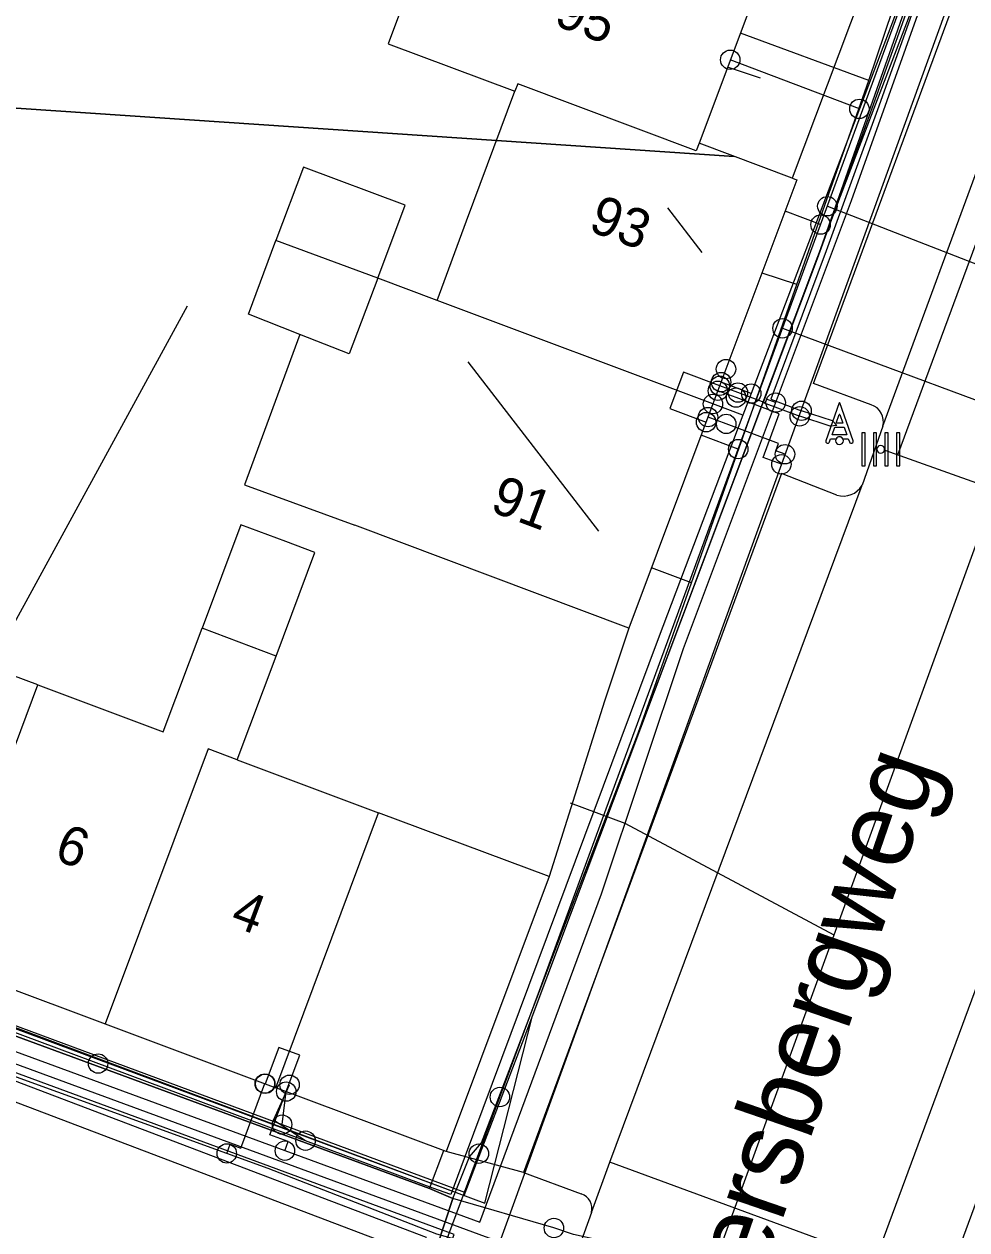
# Model space of a CAD drawing. Extents: x 192672 to 192910, y 446344 to 446512.
# Drawn here: x 192813.76 to 192838.05, y 446383.03 to 446414.08 of the extents above; entities that cross this region are included whole.
import ezdxf

# ---------------------------------------------------------------- set-up
doc = ezdxf.new("R2010")
doc.units = 0
for name, color, linetype in [('( Toegevoegd 29-11-2021 14_41_42) wegdeel vlak', 7, 'Continuous'), ('B-OI-KL-()_AFSLUITER_WATER-S', 7, 'Continuous'), ('B-OI-KL-()_FIREHYDRANT_WATER-S', 7, 'Continuous'), ('B-OI-KL-()_PUNTVANLEVERING_WATER-S', 7, 'Continuous'), ('B-OI-KL-BUISLEIDING_OLIEGASCHEMICALIEN_GASLAGEDRUK-G', 7, 'Continuous'), ('B-OI-KL-DATA-G', 7, 'Continuous'), ('B-OI-KL-DATA_GTWP-S', 7, 'Continuous'), ('B-OI-KL-DATA_HANDHOLE-S', 7, 'Continuous'), ('B-OI-KL-DATA_KABELBED-G', 7, 'Continuous'), ('B-OI-KL-DATA_MOF-S', 7, 'Continuous'), ('B-OI-KL-ET_LS-G', 7, 'Continuous'), ('B-OI-KL-ET_LS_DELIVERYPOINT-S', 7, 'Continuous'), ('B-OI-KL-ET_LS_MOF-S', 7, 'Continuous'), ('B-OI-KL-ET_MS-G', 7, 'Continuous'), ('B-OI-KL-GAS_LD_AFTAKZADEL-S', 7, 'Continuous'), ('B-OI-KL-GAS_LD_DELIVERYPOINT-S', 7, 'Continuous'), ('B-OI-KL-GAS_LD_OVERGANGSSTUK-S', 7, 'Continuous'), ('B-OI-KL-WATER-G', 7, 'Continuous'), ('B-OI-RI-RIOOLVRIJVERVAL-G', 7, 'Continuous'), ('bovenleidingmast', 7, 'Continuous'), ('Default', 7, 'Continuous'), ('huisnummerreeks BGT', 7, 'Continuous'), ('kant open verharding', 7, 'Continuous'), ('kant verharding', 7, 'Continuous'), ('kolk', 7, 'Continuous'), ('pand op maaiveld vlak', 7, 'Continuous'), ('straatnaam', 7, 'Continuous'), ('verkeerseiland - berm', 7, 'Continuous')]:
    doc.layers.add(name, color=color, linetype=linetype)

# ---------------------------------------------------------------- blocks, each defined once
blk = doc.blocks.new('B-OI-KL-GAS_LD_AFTAKZADEL-S')
at = {"layer": 'Default'}
blk.add_circle((0, 0), 0.25, dxfattribs=at)
blk = doc.blocks.new('B-OI-KL-GAS_LD_DELIVERYPOINT-S')
at = {"layer": 'Default'}
blk.add_circle((0, 0), 0.25, dxfattribs=at)
blk = doc.blocks.new('B-OI-KL-GAS_LD_OVERGANGSSTUK-S')
at = {"layer": 'Default'}
blk.add_circle((0, 0), 0.25, dxfattribs=at)
blk = doc.blocks.new('B-OI-KL-ET_LS_DELIVERYPOINT-S')
at = {"layer": 'Default'}
blk.add_circle((0, 0), 0.25, dxfattribs=at)
blk = doc.blocks.new('B-OI-KL-ET_LS_MOF-S')
at = {"layer": 'Default'}
blk.add_circle((0, 0), 0.25, dxfattribs=at)
blk = doc.blocks.new('B-OI-KL-DATA_HANDHOLE-S')
at = {"layer": 'Default'}
blk.add_circle((0, 0), 0.25, dxfattribs=at)
blk = doc.blocks.new('B-OI-KL-()_AFSLUITER_WATER-S')
at = {"layer": 'Default'}
blk.add_circle((0, 0), 0.25, dxfattribs=at)
blk = doc.blocks.new('B-OI-KL-()_FIREHYDRANT_WATER-S')
at = {"layer": 'Default'}
blk.add_circle((0, 0), 0.25, dxfattribs=at)
blk = doc.blocks.new('B-OI-KL-()_PUNTVANLEVERING_WATER-S')
at = {"layer": 'Default'}
blk.add_circle((0, 0), 0.25, dxfattribs=at)
blk = doc.blocks.new('B-OI-KL-DATA_GTWP-S')
at = {"layer": 'Default'}
blk.add_circle((0, 0), 0.25, dxfattribs=at)
blk = doc.blocks.new('B-OI-KL-DATA_MOF-S')
at = {"layer": 'Default'}
blk.add_circle((0, 0), 0.25, dxfattribs=at)

msp = doc.modelspace()

# ---------------------------------------------------------------- linework, layer by layer
at = {"layer": '( Toegevoegd 29-11-2021 14_41_42) wegdeel vlak'}
msp.add_line((192826.627, 446384.5), (192824.633, 446385.044), dxfattribs=at)
msp.add_lwpolyline([(192821.627, 446377.648), (192822.094, 446377.471), (192824.128, 446382.832), (192807.836, 446389.015), (192807.659, 446388.548)], dxfattribs=at)
at = {"layer": 'B-OI-KL-BUISLEIDING_OLIEGASCHEMICALIEN_GASLAGEDRUK-G'}
for points in [[(192845.453, 446447.8), (192843.453, 446441.374), (192837.009, 446424.35), (192840.007, 446421.325), (192825.926, 446382.49)], [(192825.926, 446382.49), (192824.393, 446382.916), (192820.049, 446384.609), (192801.561, 446391.312), (192784.629, 446397.804), (192756.601, 446408.196), (192751.089, 446410.462)], [(192832.102, 446404.458), (192831.633, 446404.633)], [(192833.269, 446402.74), (192832.801, 446402.917), (192833.209, 446404.043), (192832.102, 446404.458)], [(192831.848, 446403.78), (192831.379, 446403.956)], [(192833.363, 446402.999), (192833.128, 446403.085), (192833.196, 446403.274), (192831.848, 446403.78)], [(192818.982, 446384.996), (192819.067, 446385.231), (192819.34, 446385.132), (192819.962, 446386.793)]]:
    msp.add_lwpolyline(points, dxfattribs=at)
at = {"layer": 'B-OI-KL-DATA-G'}
for points in [[(192675.743, 446430.36), (192720.2, 446413.771), (192739.906, 446406.53), (192752.421, 446411.058), (192770.152, 446404.44), (192773.577, 446403.064), (192825.629, 446383.71), (192826.856, 446388.539), (192834.171, 446407.983), (192839.017, 446421.742), (192838.042, 446426.7), (192842.865, 446440.095), (192846.683, 446450.008), (192848.26, 446453.903), (192848.365, 446454.374), (192848.254, 446454.945), (192844.011, 446462.681), (192860.643, 446470.952)], [(192860.643, 446439.84), (192858.649, 446434.44), (192856.346, 446428.22), (192855.817, 446426.808), (192852.769, 446418.173), (192850.395, 446411.758), (192849.678, 446409.935), (192847.607, 446404.149), (192843.783, 446394.6), (192843.506, 446393.897), (192842.911, 446392.302), (192838.563, 446380.393), (192835.548, 446381.218), (192827.915, 446382.904), (192827.409, 446383.075)], [(192835.526, 446412.626), (192837.162, 446417.48)], [(192800.872, 446404.937), (192804.262, 446413.994), (192808.449, 446412.255), (192832.052, 446410.671)], [(192800.872, 446404.937), (192804.262, 446413.994), (192808.449, 446412.255), (192832.052, 446410.671)], [(192800.872, 446404.937), (192804.262, 446413.994), (192808.449, 446412.255), (192832.052, 446410.671)], [(192800.872, 446404.937), (192804.262, 446413.994), (192808.449, 446412.255), (192832.052, 446410.671)], [(192800.872, 446404.937), (192804.262, 446413.994), (192808.449, 446412.255), (192832.052, 446410.671)], [(192800.872, 446404.937), (192804.262, 446413.994), (192808.449, 446412.255), (192832.052, 446410.671)], [(192800.872, 446404.937), (192804.262, 446413.994), (192808.449, 446412.255), (192832.052, 446410.671)], [(192835.526, 446412.626), (192832.212, 446413.843)], [(192832.727, 446412.688), (192831.884, 446412.97)], [(192833.667, 446407.37), (192835.526, 446412.626)], [(192832.052, 446410.671), (192808.449, 446412.255)], [(192832.052, 446410.671), (192808.449, 446412.255)], [(192832.052, 446410.671), (192808.449, 446412.255)], [(192832.052, 446410.671), (192808.449, 446412.255)], [(192832.052, 446410.671), (192808.449, 446412.255)], [(192832.052, 446410.671), (192808.449, 446412.255)], [(192832.052, 446410.671), (192808.449, 446412.255)], [(192751.673, 446411.261), (192755.847, 446409.612), (192758.368, 446408.679), (192767.092, 446405.423), (192773.839, 446402.894), (192775.819, 446402.157), (192782.007, 446399.854), (192784.25, 446399.016), (192792.126, 446396.049), (192794.37, 446395.227), (192800.57, 446392.879), (192811.77, 446388.666), (192824.206, 446384.09), (192824.805, 446383.834)], [(192830.333, 446409.344), (192831.222, 446408.192)], [(192833.667, 446407.37), (192832.77, 446407.664)], [(192830.951, 446399.691), (192833.667, 446407.37)], [(192817.963, 446406.813), (192812.881, 446397.52)], [(192825.192, 446405.378), (192828.555, 446401.02)], [(192830.951, 446399.691), (192829.924, 446400.076)], [(192824.805, 446383.834), (192825.235, 446384.903), (192825.546, 446385.271), (192829.58, 446395.815), (192830.951, 446399.691)], [(192824.206, 446384.09), (192811.77, 446388.666)], [(192813.718, 446352.511), (192814.704, 446354.672), (192818.006, 446363.719), (192817.818, 446364.377), (192817.264, 446364.701), (192817.625, 446365.634), (192819.762, 446371.459), (192822.38, 446377.185), (192823.164, 446378.851), (192824.805, 446383.834), (192824.206, 446384.09), (192811.77, 446388.666)], [(192824.206, 446384.09), (192824.572, 446385.067)], [(192824.805, 446383.834), (192824.206, 446384.09)], [(192824.805, 446383.834), (192823.164, 446378.851), (192822.38, 446377.185), (192819.762, 446371.459), (192817.625, 446365.634), (192817.264, 446364.701), (192817.818, 446364.377), (192818.006, 446363.719), (192814.704, 446354.672), (192813.718, 446352.511), (192813.055, 446350.527)], [(192824.805, 446383.834), (192823.164, 446378.851), (192822.38, 446377.185), (192819.762, 446371.459), (192817.625, 446365.634), (192817.264, 446364.701), (192817.818, 446364.377), (192818.006, 446363.719), (192814.704, 446354.672), (192813.718, 446352.511)], [(192827.409, 446383.075), (192824.805, 446383.834)], [(192827.409, 446383.075), (192824.805, 446383.834)], [(192839.644, 446380.003), (192838.563, 446380.393), (192835.548, 446381.218), (192827.915, 446382.904), (192827.409, 446383.075)]]:
    msp.add_lwpolyline(points, dxfattribs=at)
at = {"layer": 'B-OI-KL-DATA_KABELBED-G'}
for points in [[(192836.919, 446416.21), (192835.278, 446411.894), (192832.493, 446404.563), (192832.28, 446404.002), (192830.091, 446398.243), (192825.101, 446384.868), (192824.75, 446383.935), (192824.291, 446384.104), (192821.01, 446385.323), (192810.079, 446389.386)], [(192832.727, 446412.688), (192831.884, 446412.97)], [(192835.278, 446411.894), (192831.951, 446413.158)], [(192832.052, 446410.671), (192808.449, 446412.255)], [(192830.333, 446409.344), (192831.222, 446408.192)], [(192817.963, 446406.813), (192812.881, 446397.52)], [(192825.192, 446405.378), (192828.555, 446401.02)], [(192832.493, 446404.563), (192832.28, 446404.002), (192831.506, 446404.294)], [(192832.493, 446404.563), (192831.717, 446404.856)], [(192821.01, 446385.323), (192820.186, 446385.855), (192820.598, 446386.764)]]:
    msp.add_lwpolyline(points, dxfattribs=at)
at = {"layer": 'B-OI-KL-ET_LS-G'}
for points in [[(192860.643, 446470.651), (192853.885, 446467.294), (192845.216, 446463.169), (192844.43, 446462.795), (192844.044, 446462.611), (192844.191, 446462.302), (192845.901, 446458.82), (192848.033, 446454.48), (192848.021, 446454.392), (192847.702, 446450.846), (192844.451, 446444.169), (192842.774, 446440.064), (192838.296, 446427.628), (192839.011, 446421.946), (192838.979, 446421.373), (192838.731, 446420.673), (192837.083, 446416.058), (192835.6, 446411.903), (192834.188, 446408.031), (192832.801, 446404.329), (192833.741, 446403.977)], [(192860.643, 446440.911), (192854.495, 446425.137), (192851.155, 446416.128), (192850.03, 446413.108), (192845.598, 446401.157), (192844.715, 446398.789), (192843.015, 446394.209), (192840.991, 446388.796), (192837.387, 446378.685), (192825.907, 446382.752), (192810.831, 446388.289), (192807.287, 446389.624)], [(192842.917, 446440.019), (192838.449, 446427.611), (192839.163, 446421.938), (192839.166, 446421.912), (192839.152, 446421.889), (192839.128, 446421.343), (192838.992, 446420.96), (192837.204, 446415.951), (192835.748, 446411.871), (192834.426, 446408.238), (192832.994, 446404.416), (192833.787, 446404.119)], [(192751.683, 446410.693), (192751.864, 446410.643), (192755.959, 446409.097), (192774.392, 446402.333), (192793.329, 446395.227), (192810.936, 446388.57), (192825.501, 446383.221), (192828.633, 446391.683), (192830.747, 446397.998), (192835.074, 446409.537), (192839.277, 446421.313), (192839.311, 446421.965), (192838.716, 446427.358), (192842.595, 446438.42)], [(192831.682, 446404.762), (192830.745, 446405.113), (192830.394, 446404.177), (192831.331, 446403.826)], [(192832.15, 446404.587), (192831.682, 446404.762)], [(192833.121, 446404.329), (192832.887, 446404.417), (192832.852, 446404.323), (192832.15, 446404.587)], [(192834.699, 446403.742), (192834.524, 446403.721), (192833.741, 446403.977)], [(192834.699, 446403.742), (192834.582, 446403.859), (192833.787, 446404.119)], [(192817.547, 446374.698), (192817.745, 446374.377), (192817.621, 446374.031), (192820.959, 446372.893), (192824.841, 446382.907), (192798.409, 446392.649), (192797.878, 446392.388)], [(192820.512, 446386.587), (192820.863, 446387.524), (192820.324, 446387.725), (192819.973, 446386.789)], [(192820.479, 446385.066), (192820.565, 446385.3), (192820.095, 446385.473), (192820.512, 446386.587)]]:
    msp.add_lwpolyline(points, dxfattribs=at)
at = {"layer": 'B-OI-KL-ET_MS-G'}
msp.add_lwpolyline([(192806.764, 446390.772), (192825.096, 446383.91), (192826.671, 446388.028), (192834.794, 446409.643), (192839.188, 446421.141), (192838.367, 446427.603), (192842.844, 446440.037), (192844.587, 446444.106), (192847.849, 446450.805), (192847.991, 446451.236), (192848.111, 446451.673), (192848.209, 446452.116), (192848.285, 446452.564), (192848.339, 446453.014), (192848.37, 446453.467), (192848.378, 446453.921), (192848.364, 446454.374), (192844.011, 446462.68), (192853.853, 446467.362), (192860.643, 446470.735)], dxfattribs=at)
at = {"layer": 'B-OI-KL-WATER-G'}
for points in [[(192826.018, 446386.448), (192827.039, 446389.193), (192849.599, 446450.644)], [(192742.681, 446414.565), (192743.85, 446414.136), (192825.105, 446383.994)], [(192834.279, 446408.914), (192833.367, 446409.256)], [(192834.453, 446409.387), (192849.82, 446403.416)], [(192833.298, 446406.243), (192848.741, 446400.51)], [(192832.156, 446403.131), (192831.204, 446403.488)], [(192820.408, 446385.737), (192820.512, 446386.587)], [(192825.475, 446384.989), (192826.018, 446386.448)], [(192825.105, 446383.994), (192825.475, 446384.989)], [(192824.086, 446381.256), (192825.105, 446383.994)]]:
    msp.add_lwpolyline(points, dxfattribs=at)
at = {"layer": 'B-OI-RI-RIOOLVRIJVERVAL-G'}
for points in [[(192846.181, 446429.773), (192836.26, 446402.977)], [(192840.05, 446405.53), (192825.54, 446365.66)], [(192842.163, 446400.883), (192835.944, 446403.095)], [(192827.832, 446394.022), (192829.239, 446393.5), (192834.616, 446390.628)]]:
    msp.add_lwpolyline(points, dxfattribs=at)
at = {"layer": 'bovenleidingmast'}
for p, q in [((192834.756, 446404.322), (192834.415, 446403.349)), ((192835.115, 446403.349), (192834.774, 446404.322))]:
    msp.add_line(p, q, dxfattribs=at)
for points in [[(192834.774, 446404.019), (192834.852, 446403.799), (192834.678, 446403.799), (192834.756, 446404.019)], [(192834.509, 446403.316), (192834.538, 446403.399), (192834.678, 446403.399)], [(192834.852, 446403.399), (192834.992, 446403.399), (192835.021, 446403.316)]]:
    msp.add_lwpolyline(points, dxfattribs=at)
msp.add_lwpolyline([(192834.887, 446403.699), (192834.957, 446403.499), (192834.573, 446403.499), (192834.643, 446403.699)], close=True, dxfattribs=at)
for centre, radius, start, end in [((192834.765, 446404.319), 0.01, 19.29, 160.71), ((192834.765, 446404.016), 0.01, 19.29, 160.71), ((192834.462, 446403.332), 0.05, 160.71, 340.71), ((192834.765, 446403.349), 0.1, 0, 180), ((192834.765, 446403.349), 0.1, 180, 0), ((192834.765, 446403.349), 0.1, 30, 150), ((192835.068, 446403.332), 0.05, 199.29, 19.29)]:
    msp.add_arc(centre, radius, start, end, dxfattribs=at)
at = {"layer": 'kant open verharding'}
msp.add_line((192835.688, 446382.26), (192828.852, 446384.771), dxfattribs=at)
for points in [[(192835.401, 446422.35), (192837.776, 446421.364), (192833.548, 446410.11)], [(192829.343, 446398.525), (192828.71, 446396.639), (192827.284, 446392.126)]]:
    msp.add_lwpolyline(points, dxfattribs=at)
at = {"layer": 'kant verharding'}
for p, q in [((192835.879, 446403.721), (192847.824, 446436.149)), ((192835.879, 446403.721), (192835.348, 446402.2)), ((192828.852, 446384.771), (192835.348, 446402.2)), ((192842.311, 446400.15), (192835.688, 446382.26)), ((192828.377, 446383.473), (192828.852, 446384.771)), ((192826.627, 446384.5), (192828.113, 446383.955)), ((192828.377, 446383.473), (192825.062, 446374.407))]:
    msp.add_line(p, q, dxfattribs=at)
for points in [[(192835.578, 446404.274), (192834.092, 446404.819), (192845.78, 446436.459), (192847.207, 446435.879)], [(192834.695, 446401.945), (192833.274, 446402.505), (192826.627, 446384.5)], [(192842.625, 446399.67), (192843.965, 446399.128), (192837.574, 446381.816), (192836.276, 446382.332)]]:
    msp.add_lwpolyline(points, dxfattribs=at)
for centre, radius, start, end in [((192835.451, 446403.846), 0.446, 343.6923, 73.4269), ((192834.859, 446402.489), 0.568, 253.2463, 329.4155), ((192827.987, 446383.573), 0.403, 345.6883, 71.7324)]:
    msp.add_arc(centre, radius, start, end, dxfattribs=at)
at = {"layer": 'kolk'}
for points in [[(192835.425, 446403.128), (192835.425, 446403.553), (192835.34, 446403.553), (192835.34, 446403.128), (192835.34, 446402.703), (192835.425, 446402.703)], [(192835.723, 446403.128), (192835.723, 446403.553), (192835.638, 446403.553), (192835.638, 446403.128), (192835.638, 446402.703), (192835.723, 446402.703)], [(192836.02, 446403.128), (192836.02, 446403.553), (192835.935, 446403.553), (192835.935, 446403.128), (192835.935, 446402.703), (192836.02, 446402.703)], [(192836.318, 446403.128), (192836.318, 446403.553), (192836.233, 446403.553), (192836.233, 446403.128), (192836.233, 446402.703), (192836.318, 446402.703)]]:
    msp.add_lwpolyline(points, close=True, dxfattribs=at)
for start, end in [(0, 180), (180, 0)]:
    msp.add_arc((192835.829, 446403.128), 0.1, start, end, dxfattribs=at)
at = {"layer": 'pand op maaiveld vlak'}
for p, q in [((192833.275, 446416.68), (192831.149, 446411.009)), ((192833.548, 446410.11), (192831.149, 446411.009)), ((192822.87, 446407.533), (192820.248, 446408.501)), ((192824.402, 446406.959), (192822.87, 446407.533)), ((192831.506, 446404.294), (192824.402, 446406.959)), ((192831.506, 446404.294), (192829.343, 446398.525)), ((192829.343, 446398.525), (192822.281, 446401.173)), ((192814.113, 446397.059), (192809.693, 446398.714)), ((192820.25, 446397.804), (192818.344, 446398.518)), ((192819.25, 446395.133), (192820.25, 446397.804)), ((192811.461, 446389.974), (192814.113, 446397.059)), ((192819.25, 446395.133), (192822.893, 446393.769)), ((192820.243, 446386.688), (192822.893, 446393.769)), ((192827.284, 446392.126), (192822.893, 446393.769)), ((192827.284, 446392.126), (192824.633, 446385.044)), ((192811.461, 446389.974), (192815.852, 446388.331)), ((192815.852, 446388.331), (192820.243, 446386.688)), ((192824.633, 446385.044), (192820.243, 446386.688))]:
    msp.add_line(p, q, dxfattribs=at)
for points in [[(192825.41, 446419.628), (192823.139, 446413.572), (192826.405, 446412.347)], [(192824.402, 446406.959), (192825.155, 446409.014), (192826.405, 446412.347)], [(192831.149, 446411.009), (192831.077, 446410.816), (192826.477, 446412.54), (192826.405, 446412.347)], [(192822.87, 446407.533), (192823.576, 446409.412), (192820.959, 446410.395), (192820.248, 446408.501)], [(192833.548, 446410.11), (192833.67, 446410.064), (192831.506, 446404.294)], [(192820.861, 446406.086), (192819.537, 446406.607), (192820.248, 446408.501)], [(192822.87, 446407.533), (192822.138, 446405.583), (192820.861, 446406.086)], [(192820.861, 446406.086), (192819.442, 446402.214), (192822.281, 446401.173)], [(192820.25, 446397.804), (192821.249, 446400.473), (192820.502, 446400.752), (192819.343, 446401.186), (192818.344, 446398.518)], [(192814.113, 446397.059), (192817.345, 446395.849), (192818.344, 446398.518)], [(192819.25, 446395.133), (192818.503, 446395.413), (192815.852, 446388.331)]]:
    msp.add_lwpolyline(points, dxfattribs=at)
at = {"layer": 'verkeerseiland - berm'}
msp.add_lwpolyline([(192821.627, 446377.648), (192823.483, 446382.542), (192807.659, 446388.548)], dxfattribs=at)

# ---------------------------------------------------------------- block references
at = {"layer": 'B-OI-KL-()_AFSLUITER_WATER-S'}
msp.add_blockref('B-OI-KL-()_AFSLUITER_WATER-S', (192826.018, 446386.448), dxfattribs=at)
at = {"layer": 'B-OI-KL-()_FIREHYDRANT_WATER-S'}
msp.add_blockref('B-OI-KL-()_FIREHYDRANT_WATER-S', (192825.475, 446384.989), dxfattribs=at)
at = {"layer": 'B-OI-KL-()_PUNTVANLEVERING_WATER-S'}
for p in [(192834.453, 446409.387), (192834.279, 446408.914), (192833.298, 446406.243), (192832.156, 446403.131), (192820.408, 446385.737)]:
    msp.add_blockref('B-OI-KL-()_PUNTVANLEVERING_WATER-S', p, dxfattribs=at)
at = {"layer": 'B-OI-KL-DATA_GTWP-S'}
for p in [(192831.951, 446413.158), (192835.278, 446411.894), (192831.717, 446404.856), (192832.493, 446404.563), (192832.493, 446404.563), (192831.506, 446404.294), (192820.598, 446386.764), (192821.01, 446385.323)]:
    msp.add_blockref('B-OI-KL-DATA_GTWP-S', p, dxfattribs=at)
at = {"layer": 'B-OI-KL-DATA_HANDHOLE-S'}
msp.add_blockref('B-OI-KL-DATA_HANDHOLE-S', (192827.409, 446383.075), dxfattribs=at)
at = {"layer": 'B-OI-KL-DATA_MOF-S'}
for p in [(192835.278, 446411.893), (192832.493, 446404.563), (192815.667, 446387.309), (192821.01, 446385.323)]:
    msp.add_blockref('B-OI-KL-DATA_MOF-S', p, dxfattribs=at)
at = {"layer": 'B-OI-KL-ET_LS_DELIVERYPOINT-S'}
for p in [(192831.843, 446405.192), (192831.682, 446404.762), (192831.331, 446403.826), (192819.973, 446386.789), (192820.512, 446386.587)]:
    msp.add_blockref('B-OI-KL-ET_LS_DELIVERYPOINT-S', p, dxfattribs=at)
at = {"layer": 'B-OI-KL-ET_LS_MOF-S'}
for p in [(192832.15, 446404.587), (192833.121, 446404.329), (192833.787, 446404.119), (192833.741, 446403.977), (192820.479, 446385.066)]:
    msp.add_blockref('B-OI-KL-ET_LS_MOF-S', p, dxfattribs=at)
at = {"layer": 'B-OI-KL-GAS_LD_AFTAKZADEL-S'}
for p in [(192833.363, 446402.999), (192833.269, 446402.74), (192818.982, 446384.996)]:
    msp.add_blockref('B-OI-KL-GAS_LD_AFTAKZADEL-S', p, dxfattribs=at)
at = {"layer": 'B-OI-KL-GAS_LD_DELIVERYPOINT-S'}
for p in [(192831.633, 446404.633), (192831.379, 446403.956), (192819.962, 446386.793)]:
    msp.add_blockref('B-OI-KL-GAS_LD_DELIVERYPOINT-S', p, dxfattribs=at)
at = {"layer": 'B-OI-KL-GAS_LD_OVERGANGSSTUK-S'}
for p in [(192832.102, 446404.458), (192831.848, 446403.78)]:
    msp.add_blockref('B-OI-KL-GAS_LD_OVERGANGSSTUK-S', p, dxfattribs=at)

# ---------------------------------------------------------------- texts
at = {"layer": 'huisnummerreeks BGT'}
for s, p in [('95', (192827.374, 446414.066)), ('93', (192828.262, 446408.768)), ('91', (192825.728, 446401.546)), ('6', (192814.497, 446392.574)), ('4', (192819.036, 446390.877))]:
    msp.add_text(s, height=1, rotation=339.5, dxfattribs=at).set_placement(p)
at = {"layer": 'straatnaam'}
msp.add_text('Schuttersbergweg', height=2, rotation=71, dxfattribs=at).set_placement((192830.311, 446374.61))

doc.saveas('drawing.dxf')
